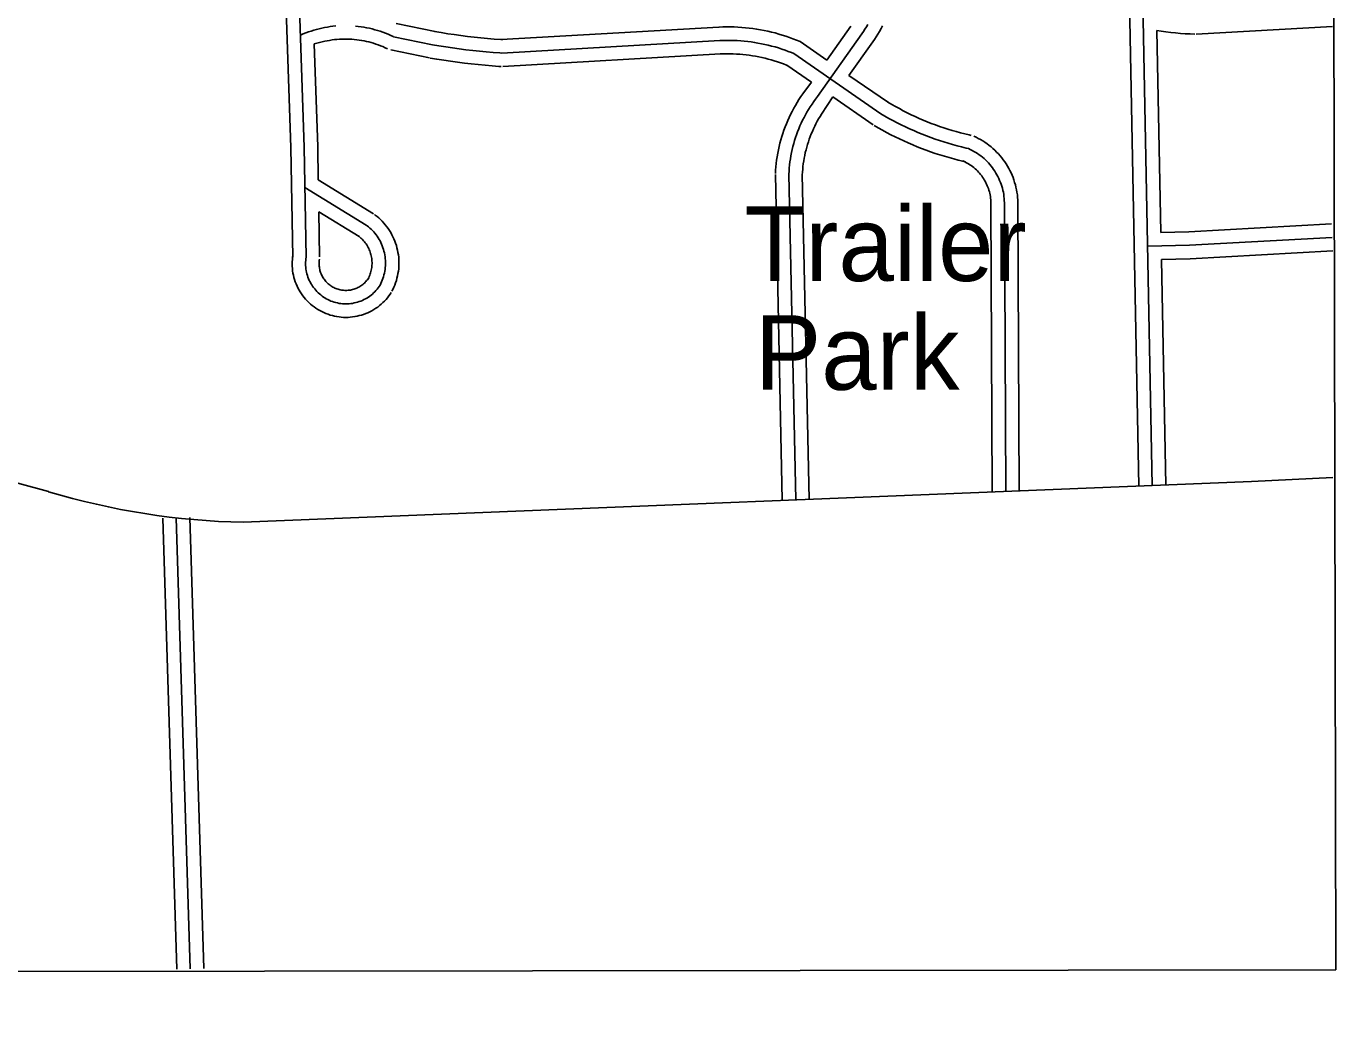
# Model space of a CAD drawing. Extents: x 3313442 to 3351311, y 721974 to 747360.
# Drawn here: x 3347612 to 3349071, y 727351 to 728448 of the extents above; entities that cross this region are included whole.
import ezdxf

# ---------------------------------------------------------------- set-up
doc = ezdxf.new("R2010")
doc.units = 0
for name, color, linetype in [('V-BLDG-IDEN', 7, 'Continuous'), ('V-GRID-FRAM', 7, 'Continuous'), ('V-ROAD-CNTR', 7, 'Continuous')]:
    doc.layers.add(name, color=color, linetype=linetype)

msp = doc.modelspace()

# ---------------------------------------------------------------- linework, layer by layer
at = {"layer": 'V-GRID-FRAM'}
msp.add_lwpolyline([(3317558.4, 745536.3), (3349037, 745582.1), (3349071.4, 727396.8), (3317576.9, 727351), (3317558.4, 745536.3)], dxfattribs=at)
at = {"layer": 'V-ROAD-CNTR'}
for points in [[(3348851.9, 727935.9), (3348830.6, 729031.9)], [(3348866.9, 727936.2), (3348845.6, 729032.2)], [(3347906.3, 728777.5), (3347921.9, 728313.2), (3347924, 728190.7)], [(3347891.8, 728762), (3347906.9, 728312.8), (3347909, 728190.5)], [(3347917.7, 728438.1), (3347920.6, 728439.3), (3347923.5, 728440.5), (3347926.5, 728441.6), (3347929.4, 728442.6), (3347932.4, 728443.5), (3347935.5, 728444.4), (3347938.5, 728445.1), (3347941.5, 728445.8), (3347944.6, 728446.5), (3347947.7, 728447), (3347950.8, 728447.5), (3347953.9, 728447.9), (3347957, 728448.2)], [(3347979, 728448.1), (3347982.1, 728447.8), (3347985.2, 728447.4), (3347988.3, 728446.9), (3347991.4, 728446.3), (3347994.4, 728445.7), (3347997.5, 728444.9), (3348000.5, 728444.1), (3348003.5, 728443.3), (3348006.5, 728442.3), (3348009.5, 728441.3), (3348012.4, 728440.2), (3348015.3, 728439), (3348018.2, 728437.7), (3348021, 728436.4), (3348021.4, 728436.2)], [(3348024.4, 728450.9), (3348067.6, 728441.9)], [(3348067.1, 728442), (3348074.4, 728440.8), (3348081.8, 728439.6), (3348089.1, 728438.6), (3348096.5, 728437.6), (3348103.9, 728436.6), (3348111.2, 728435.8), (3348118.6, 728435), (3348126, 728434.3), (3348133.4, 728433.7), (3348140.8, 728433.2), (3348143.2, 728433)], [(3348141.4, 728433), (3348384, 728447)], [(3348384.3, 728447), (3348388.3, 728447.1), (3348392.5, 728447.2), (3348396.7, 728447.2), (3348400.9, 728447.1), (3348405.1, 728446.9), (3348409.3, 728446.6), (3348413.5, 728446.3), (3348417.7, 728445.8), (3348421.9, 728445.3), (3348426, 728444.7), (3348430.2, 728444), (3348434.3, 728443.2), (3348438.4, 728442.3), (3348442.5, 728441.4), (3348446.6, 728440.4), (3348450.6, 728439.2), (3348454.6, 728438), (3348458.6, 728436.8), (3348462.6, 728435.4), (3348466.5, 728433.9), (3348470.4, 728432.4), (3348474.5, 728430.8)], [(3348504.2, 728410.2), (3348530.8, 728447.9)], [(3348543.1, 728439.3), (3348544.9, 728441.9), (3348546.7, 728444.5), (3348548.4, 728447.1), (3348550, 728449.8)], [(3348555.3, 728430.6), (3348557.2, 728433.3), (3348559.2, 728436.2), (3348561.1, 728439.2), (3348562.9, 728442.2), (3348564.7, 728445.3), (3348566.3, 728448.4)], [(3348914.4, 728439.1), (3348909.1, 728439.3), (3348903.6, 728439.6), (3348898.2, 728440), (3348892.8, 728440.5), (3348887.4, 728441), (3348882, 728441.6), (3348876.6, 728442.3), (3348872.1, 728443)], [(3348876.5, 728218.1), (3348872.1, 728443)], [(3349067.8, 728447.7), (3348915.8, 728439.1)], [(3347933.1, 728428.5), (3347944.7, 728431.2), (3347947.4, 728431.7), (3347950.1, 728432.2), (3347952.9, 728432.6), (3347955.6, 728433), (3347958.3, 728433.2), (3347961.1, 728433.4), (3347963.8, 728433.6), (3347966.6, 728433.6), (3347969.3, 728433.6), (3347972.1, 728433.5), (3347974.8, 728433.4), (3347977.6, 728433.2), (3347980.3, 728432.9), (3347983, 728432.5), (3347985.8, 728432.1), (3347988.5, 728431.6), (3347991.2, 728431), (3347993.8, 728430.4), (3347996.5, 728429.7), (3347999.1, 728428.9), (3348001.8, 728428.1), (3348004.4, 728427.2), (3348006.9, 728426.2), (3348009.5, 728425.2), (3348012, 728424), (3348014.6, 728422.8), (3348014.8, 728422.7)], [(3347933.1, 728428.5), (3347936.9, 728313.5), (3347937.5, 728276.7)], [(3348021.4, 728436.2), (3348064.6, 728427.3)], [(3348064.6, 728427.3), (3348072, 728426), (3348079.5, 728424.8), (3348087, 728423.7), (3348094.5, 728422.7), (3348102.1, 728421.7), (3348109.6, 728420.9), (3348117.1, 728420.1), (3348124.7, 728419.4), (3348132.2, 728418.7), (3348139.8, 728418.2), (3348142.2, 728418)], [(3348142.2, 728418), (3348384.9, 728432)], [(3348384.9, 728432), (3348388.8, 728432.1), (3348392.7, 728432.2), (3348396.5, 728432.2), (3348400.4, 728432.1), (3348404.3, 728431.9), (3348408.2, 728431.7), (3348412.1, 728431.3), (3348416, 728430.9), (3348419.8, 728430.4), (3348423.7, 728429.9), (3348427.5, 728429.2), (3348431.3, 728428.5), (3348435.1, 728427.7), (3348438.9, 728426.8), (3348442.7, 728425.9), (3348446.5, 728424.8), (3348450.2, 728423.7), (3348453.9, 728422.5), (3348457.6, 728421.3), (3348461.2, 728419.9), (3348464.8, 728418.5), (3348467.3, 728417.5)], [(3348474.5, 728430.8), (3348504.2, 728410.2)], [(3348493.9, 728369.6), (3348543.1, 728439.3)], [(3348528.9, 728393.2), (3348555.3, 728430.6)], [(3348018.3, 728421.5), (3348061.5, 728412.6)], [(3348062.1, 728412.5), (3348069.6, 728411.2), (3348077.3, 728410), (3348084.9, 728408.9), (3348092.6, 728407.8), (3348100.3, 728406.8), (3348108, 728406), (3348115.7, 728405.2), (3348123.4, 728404.4), (3348131.1, 728403.8), (3348138.8, 728403.2), (3348141.3, 728403.1)], [(3348143.1, 728403.1), (3348385.7, 728417)], [(3348385.5, 728417), (3348389.2, 728417.1), (3348392.8, 728417.2), (3348396.4, 728417.2), (3348399.9, 728417.1), (3348403.5, 728416.9), (3348407.1, 728416.7), (3348410.7, 728416.4), (3348414.2, 728416), (3348417.8, 728415.6), (3348421.3, 728415.1), (3348424.9, 728414.5), (3348428.4, 728413.8), (3348431.9, 728413.1), (3348435.4, 728412.2), (3348438.8, 728411.4), (3348442.3, 728410.4), (3348445.7, 728409.4), (3348449.1, 728408.3), (3348452.5, 728407.1), (3348455.9, 728405.9), (3348459.3, 728404.6), (3348460.1, 728404.2)], [(3348467.3, 728417.5), (3348564.5, 728350.4)], [(3348459.7, 728404.5), (3348487, 728385.7)], [(3348446.9, 728283.8), (3348447.1, 728287.4), (3348447.4, 728291.2), (3348447.8, 728295), (3348448.3, 728298.8), (3348448.8, 728302.6), (3348449.5, 728306.4), (3348450.2, 728310.1), (3348451, 728313.8), (3348451.9, 728317.5), (3348452.9, 728321.2), (3348454, 728324.9), (3348455.1, 728328.5), (3348456.3, 728332.1), (3348457.7, 728335.7), (3348459.1, 728339.3), (3348460.6, 728342.8), (3348462.1, 728346.3), (3348463.8, 728349.7), (3348465.5, 728353.1), (3348467.3, 728356.5), (3348469.2, 728359.8), (3348471.1, 728363.1), (3348473.1, 728366.3), (3348475.2, 728369.5), (3348477.4, 728372.6), (3348487, 728385.7)], [(3348528.9, 728393.2), (3348573, 728362.8)], [(3348461.9, 728283), (3348462.1, 728286.5), (3348462.4, 728289.9), (3348462.7, 728293.4), (3348463.1, 728296.8), (3348463.6, 728300.2), (3348464.2, 728303.7), (3348464.9, 728307.1), (3348465.6, 728310.5), (3348466.4, 728313.8), (3348467.3, 728317.2), (3348468.3, 728320.5), (3348469.4, 728323.8), (3348470.5, 728327.1), (3348471.7, 728330.4), (3348473, 728333.6), (3348474.3, 728336.8), (3348475.7, 728339.9), (3348477.2, 728343.1), (3348478.8, 728346.2), (3348480.4, 728349.2), (3348482.1, 728352.2), (3348483.9, 728355.2), (3348485.8, 728358.2), (3348487.7, 728361.1), (3348489.6, 728363.9), (3348491.7, 728366.7), (3348493.8, 728369.5), (3348493.9, 728369.6)], [(3348476.9, 728282.2), (3348477.1, 728285.5), (3348477.3, 728288.6), (3348477.6, 728291.7), (3348478, 728294.8), (3348478.5, 728297.9), (3348479, 728301), (3348479.6, 728304), (3348480.2, 728307.1), (3348481, 728310.1), (3348481.8, 728313.1), (3348482.7, 728316.1), (3348483.6, 728319.1), (3348484.6, 728322.1), (3348485.7, 728325), (3348486.8, 728327.9), (3348488.1, 728330.8), (3348489.3, 728333.6), (3348490.7, 728336.5), (3348492.1, 728339.2), (3348493.6, 728342), (3348495.1, 728344.7), (3348496.7, 728347.4), (3348498.4, 728350), (3348511, 728369.1)], [(3348511, 728369.1), (3348556, 728338.1)], [(3348572.1, 728363.4), (3348576.5, 728360.8), (3348580.7, 728358.4), (3348585, 728356.1), (3348589.3, 728353.8), (3348593.7, 728351.6), (3348598.1, 728349.4), (3348602.6, 728347.3), (3348607, 728345.3), (3348611.5, 728343.4), (3348616.1, 728341.5), (3348620.6, 728339.7), (3348625.2, 728338), (3348629.8, 728336.4), (3348634.4, 728334.8), (3348639.1, 728333.3), (3348643.8, 728331.8), (3348648.5, 728330.5), (3348653.2, 728329.2), (3348658, 728328), (3348662.8, 728326.8), (3348665.2, 728326.3)], [(3348564.5, 728350.4), (3348569, 728347.8), (3348573.4, 728345.3), (3348577.9, 728342.8), (3348582.5, 728340.4), (3348587, 728338.1), (3348591.7, 728335.9), (3348596.3, 728333.7), (3348601, 728331.6), (3348605.7, 728329.6), (3348610.4, 728327.6), (3348615.2, 728325.7), (3348620, 728323.9), (3348624.9, 728322.2), (3348629.7, 728320.5), (3348634.6, 728319), (3348639.5, 728317.5), (3348644.4, 728316), (3348649.4, 728314.7), (3348654.4, 728313.4), (3348659.3, 728312.2), (3348661.9, 728311.6)], [(3348556.9, 728337.5), (3348561.5, 728334.8), (3348566.1, 728332.2), (3348570.8, 728329.6), (3348575.6, 728327.1), (3348580.4, 728324.7), (3348585.2, 728322.3), (3348590.1, 728320.1), (3348594.9, 728317.9), (3348599.9, 728315.7), (3348604.8, 728313.7), (3348609.8, 728311.7), (3348614.9, 728309.8), (3348619.9, 728308), (3348625, 728306.3), (3348630.1, 728304.7), (3348635.2, 728303.1), (3348640.4, 728301.6), (3348645.6, 728300.2), (3348650.7, 728298.8), (3348655.9, 728297.6), (3348658.5, 728297)], [(3348668.1, 728325.3), (3348670.5, 728324.2), (3348673, 728322.9), (3348675.5, 728321.6), (3348677.9, 728320.1), (3348680.3, 728318.6), (3348682.7, 728317), (3348684.9, 728315.3), (3348687.2, 728313.5), (3348689.3, 728311.7), (3348691.4, 728309.8), (3348693.4, 728307.8), (3348695.4, 728305.7), (3348697.3, 728303.6), (3348699.1, 728301.4), (3348700.8, 728299.2), (3348702.5, 728296.9), (3348704, 728294.5), (3348705.5, 728292.1), (3348706.9, 728289.6), (3348708.3, 728287.1), (3348709.5, 728284.6), (3348710.6, 728282), (3348711.7, 728279.3), (3348712.7, 728276.7), (3348713.5, 728274), (3348714.3, 728271.3), (3348715, 728268.5), (3348715.6, 728265.7), (3348716.1, 728262.9), (3348716.5, 728260.1), (3348716.8, 728257.3), (3348717, 728254.5), (3348717.1, 728251.6), (3348717.1, 728249.3)], [(3348661.9, 728311.6), (3348664, 728310.7), (3348666, 728309.6), (3348668.1, 728308.5), (3348670.1, 728307.3), (3348672, 728306.1), (3348673.9, 728304.8), (3348675.8, 728303.4), (3348677.6, 728302), (3348679.4, 728300.4), (3348681.1, 728298.9), (3348682.7, 728297.3), (3348684.3, 728295.6), (3348685.9, 728293.8), (3348687.4, 728292.1), (3348688.8, 728290.2), (3348690.1, 728288.3), (3348691.4, 728286.4), (3348692.6, 728284.4), (3348693.8, 728282.4), (3348694.9, 728280.4), (3348695.9, 728278.3), (3348696.8, 728276.2), (3348697.7, 728274), (3348698.5, 728271.8), (3348699.2, 728269.6), (3348699.8, 728267.4), (3348700.4, 728265.1), (3348700.9, 728262.9), (3348701.3, 728260.6), (3348701.6, 728258.3), (3348701.8, 728256), (3348702, 728253.7), (3348702.1, 728251.3), (3348702.1, 728249.2)], [(3348655.6, 728298), (3348657.5, 728297.2), (3348659.1, 728296.3), (3348660.7, 728295.5), (3348662.2, 728294.6), (3348663.7, 728293.6), (3348665.2, 728292.6), (3348666.7, 728291.5), (3348668.1, 728290.4), (3348669.4, 728289.2), (3348670.8, 728288), (3348672.1, 728286.7), (3348673.3, 728285.4), (3348674.5, 728284.1), (3348675.6, 728282.7), (3348676.8, 728281.3), (3348677.8, 728279.8), (3348678.8, 728278.3), (3348679.7, 728276.8), (3348680.6, 728275.2), (3348681.5, 728273.6), (3348682.3, 728272), (3348683, 728270.3), (3348683.7, 728268.7), (3348684.3, 728267), (3348684.8, 728265.2), (3348685.3, 728263.5), (3348685.8, 728261.8), (3348686.1, 728260), (3348686.5, 728258.2), (3348686.7, 728256.4), (3348686.9, 728254.7), (3348687, 728252.9), (3348687.1, 728251), (3348687.1, 728249.2)], [(3348454.6, 727919.9), (3348446.9, 728282.7)], [(3348469.6, 727920.2), (3348461.9, 728283)], [(3348484.6, 727920.5), (3348476.9, 728283.3)], [(3347991, 728226.3), (3347922.7, 728268.2)], [(3347998.9, 728239.1), (3347937.5, 728276.7)], [(3346414.8, 728261.6), (3347637, 727929.4)], [(3347983.2, 728213.5), (3347938.1, 728241.1)], [(3347938.1, 728241.1), (3347939, 728191)], [(3348019.6, 728152.7), (3348020.7, 728154.8), (3348021.8, 728157.2), (3348022.8, 728159.6), (3348023.7, 728162.1), (3348024.5, 728164.6), (3348025.2, 728167.1), (3348025.8, 728169.7), (3348026.3, 728172.3), (3348026.8, 728174.9), (3348027.1, 728177.5), (3348027.3, 728180.1), (3348027.4, 728182.8), (3348027.4, 728185.4), (3348027.3, 728188), (3348027.1, 728190.6), (3348026.8, 728193.3), (3348026.3, 728195.9), (3348025.8, 728198.4), (3348025.2, 728201), (3348024.5, 728203.5), (3348023.7, 728206.1), (3348022.8, 728208.5), (3348021.8, 728211), (3348020.7, 728213.4), (3348019.5, 728215.7), (3348018.2, 728218), (3348016.9, 728220.3), (3348015.4, 728222.5), (3348013.9, 728224.6), (3348012.2, 728226.7), (3348010.5, 728228.7), (3348008.7, 728230.6), (3348006.9, 728232.5), (3348005, 728234.3), (3348003, 728236), (3348001, 728237.6), (3348000, 728238.3)], [(3348687.1, 728249.2), (3348688.5, 727929.6)], [(3348702.1, 728249.2), (3348703.5, 727929.6)], [(3348717.1, 728249.3), (3348718.5, 727929.7)], [(3348006.3, 728159.5), (3348007.2, 728161.3), (3348008, 728163.2), (3348008.8, 728165.1), (3348009.5, 728167), (3348010.1, 728168.9), (3348010.7, 728170.9), (3348011.2, 728172.9), (3348011.6, 728174.9), (3348011.9, 728176.9), (3348012.1, 728179), (3348012.3, 728181), (3348012.4, 728183), (3348012.4, 728185.1), (3348012.3, 728187.1), (3348012.1, 728189.2), (3348011.9, 728191.2), (3348011.6, 728193.2), (3348011.2, 728195.3), (3348010.7, 728197.2), (3348010.1, 728199.2), (3348009.5, 728201.2), (3348008.8, 728203.1), (3348008, 728205), (3348007.2, 728206.8), (3348006.3, 728208.7), (3348005.3, 728210.5), (3348004.2, 728212.2), (3348003.1, 728213.9), (3348001.9, 728215.6), (3348000.6, 728217.2), (3347999.3, 728218.8), (3347997.9, 728220.3), (3347996.4, 728221.7), (3347995, 728223.1), (3347993.4, 728224.5), (3347991.8, 728225.7), (3347991, 728226.3)], [(3349066.6, 728227.6), (3348907.7, 728218.9), (3348876.5, 728218.1)], [(3347992.9, 728166.2), (3347993.7, 728167.8), (3347994.3, 728169.1), (3347994.8, 728170.5), (3347995.3, 728171.9), (3347995.8, 728173.3), (3347996.2, 728174.7), (3347996.5, 728176.1), (3347996.8, 728177.5), (3347997, 728179), (3347997.2, 728180.4), (3347997.3, 728181.9), (3347997.4, 728183.3), (3347997.4, 728184.8), (3347997.3, 728186.3), (3347997.2, 728187.7), (3347997, 728189.2), (3347996.8, 728190.6), (3347996.5, 728192.1), (3347996.2, 728193.5), (3347995.8, 728194.9), (3347995.3, 728196.3), (3347994.8, 728197.6), (3347994.3, 728199), (3347993.7, 728200.3), (3347993, 728201.6), (3347992.3, 728202.9), (3347991.5, 728204.2), (3347990.7, 728205.4), (3347989.9, 728206.6), (3347989, 728207.7), (3347988, 728208.8), (3347987, 728209.9), (3347986, 728210.9), (3347984.9, 728211.9), (3347983.8, 728212.9), (3347982.6, 728213.9), (3347982, 728214.3)], [(3349067.4, 728212.6), (3348908.3, 728203.9), (3348861.8, 728202.8)], [(3347909.1, 728192.8), (3347908.8, 728190.6), (3347908.6, 728188.1), (3347908.4, 728185.6), (3347908.4, 728183), (3347908.5, 728180.5), (3347908.6, 728178), (3347908.9, 728175.5), (3347909.3, 728173), (3347909.8, 728170.5), (3347910.4, 728168.1), (3347911.1, 728165.6), (3347911.9, 728163.2), (3347912.8, 728160.9), (3347913.8, 728158.5), (3347914.9, 728156.3), (3347916.1, 728154), (3347917.4, 728151.9), (3347918.8, 728149.7), (3347920.3, 728147.7), (3347921.8, 728145.7), (3347923.4, 728143.8), (3347925.2, 728141.9), (3347927, 728140.1), (3347928.8, 728138.4), (3347930.8, 728136.8), (3347932.8, 728135.3), (3347934.8, 728133.8), (3347937, 728132.4), (3347939.1, 728131.2), (3347941.4, 728130), (3347943.7, 728128.9), (3347946, 728127.9), (3347948.4, 728127), (3347950.8, 728126.2), (3347953.2, 728125.5), (3347955.6, 728124.9), (3347958.1, 728124.4), (3347960.6, 728124.1), (3347963.1, 728123.8), (3347965.7, 728123.6), (3347968.2, 728123.6), (3347970.7, 728123.6), (3347973.2, 728123.8), (3347975.8, 728124), (3347978.3, 728124.4), (3347980.7, 728124.9), (3347983.2, 728125.5), (3347985.6, 728126.1), (3347988, 728126.9), (3347990.4, 728127.8), (3347992.7, 728128.8), (3347995, 728129.9), (3347997.3, 728131), (3347999.5, 728132.3), (3348001.6, 728133.7), (3348003.7, 728135.1), (3348005.7, 728136.7), (3348007.6, 728138.3), (3348009.5, 728140), (3348011.3, 728141.8), (3348013, 728143.6), (3348014.7, 728145.5), (3348016.2, 728147.5), (3348017.7, 728149.6), (3348018.8, 728151.2)], [(3349068.2, 728197.7), (3348908.9, 728188.9), (3348877, 728188.1)], [(3347924, 728190.7), (3347923.7, 728188.8), (3347923.5, 728186.9), (3347923.4, 728185.1), (3347923.4, 728183.2), (3347923.4, 728181.3), (3347923.6, 728179.4), (3347923.8, 728177.5), (3347924.1, 728175.6), (3347924.4, 728173.8), (3347924.9, 728171.9), (3347925.4, 728170.1), (3347926, 728168.3), (3347926.7, 728166.5), (3347927.5, 728164.8), (3347928.3, 728163.1), (3347929.2, 728161.4), (3347930.2, 728159.8), (3347931.2, 728158.2), (3347932.3, 728156.7), (3347933.5, 728155.2), (3347934.7, 728153.7), (3347936, 728152.3), (3347937.3, 728151), (3347938.7, 728149.7), (3347940.2, 728148.5), (3347941.7, 728147.3), (3347943.2, 728146.2), (3347944.8, 728145.2), (3347946.4, 728144.3), (3347948.1, 728143.4), (3347949.8, 728142.6), (3347951.6, 728141.8), (3347953.3, 728141.1), (3347955.1, 728140.5), (3347957, 728140), (3347958.8, 728139.6), (3347960.7, 728139.2), (3347962.5, 728138.9), (3347964.4, 728138.7), (3347966.3, 728138.6), (3347968.2, 728138.6), (3347970.1, 728138.6), (3347972, 728138.7), (3347973.9, 728138.9), (3347975.8, 728139.2), (3347977.6, 728139.6), (3347979.5, 728140), (3347981.3, 728140.5), (3347983.1, 728141.1), (3347984.9, 728141.8), (3347986.6, 728142.5), (3347988.3, 728143.3), (3347990, 728144.2), (3347991.7, 728145.1), (3347993.3, 728146.1), (3347994.8, 728147.2), (3347996.3, 728148.4), (3347997.8, 728149.6), (3347999.2, 728150.9), (3348000.5, 728152.2), (3348001.8, 728153.6), (3348003, 728155), (3348004.2, 728156.5), (3348005.3, 728158.1), (3348006.3, 728159.5)], [(3347938.8, 728188.6), (3347938.6, 728187.1), (3347938.5, 728185.8), (3347938.4, 728184.5), (3347938.4, 728183.3), (3347938.4, 728182), (3347938.5, 728180.8), (3347938.7, 728179.5), (3347938.8, 728178.3), (3347939.1, 728177), (3347939.4, 728175.8), (3347939.7, 728174.6), (3347940.1, 728173.4), (3347940.6, 728172.2), (3347941.1, 728171), (3347941.7, 728169.9), (3347942.2, 728168.8), (3347942.9, 728167.7), (3347943.6, 728166.6), (3347944.3, 728165.6), (3347945.1, 728164.6), (3347945.9, 728163.7), (3347946.8, 728162.7), (3347947.7, 728161.8), (3347948.6, 728161), (3347949.6, 728160.2), (3347950.6, 728159.4), (3347951.6, 728158.7), (3347952.7, 728158), (3347953.7, 728157.4), (3347954.9, 728156.8), (3347956, 728156.2), (3347957.2, 728155.7), (3347958.3, 728155.3), (3347959.5, 728154.9), (3347960.8, 728154.5), (3347962, 728154.3), (3347963.2, 728154), (3347964.5, 728153.8), (3347965.7, 728153.7), (3347967, 728153.6), (3347968.2, 728153.6), (3347969.5, 728153.6), (3347970.8, 728153.7), (3347972, 728153.8), (3347973.3, 728154), (3347974.5, 728154.2), (3347975.7, 728154.5), (3347977, 728154.9), (3347978.2, 728155.3), (3347979.3, 728155.7), (3347980.5, 728156.2), (3347981.6, 728156.7), (3347982.8, 728157.3), (3347983.9, 728157.9), (3347984.9, 728158.6), (3347986, 728159.3), (3347987, 728160.1), (3347987.9, 728160.9), (3347988.9, 728161.8), (3347989.8, 728162.7), (3347990.6, 728163.6), (3347991.4, 728164.5), (3347992.2, 728165.5), (3347993, 728166.6), (3347993.7, 728167.7)], [(3348881.9, 727936.5), (3348877, 728188.1)], [(3347853.7, 727895.3), (3348977.4, 727940.7), (3349067.9, 727945.2)], [(3347809.9, 727398.3), (3347794.3, 727900.7)], [(3347779.9, 727397.3), (3347764.3, 727899.8)], [(3347794.9, 727397.8), (3347779.3, 727900.2)]]:
    msp.add_lwpolyline(points, dxfattribs=at)
msp.add_arc((3347869.9, 728703.2), 808.1, 253.2514, 268.8488, dxfattribs=at)

# ---------------------------------------------------------------- texts
at = {"layer": 'V-BLDG-IDEN'}
for s, p in [('Trailer', (3348412.4, 728164.1)), (' Park', (3348393.1, 728042.9))]:
    msp.add_text(s, height=83, dxfattribs=at).set_placement(p)

doc.saveas('drawing.dxf')
